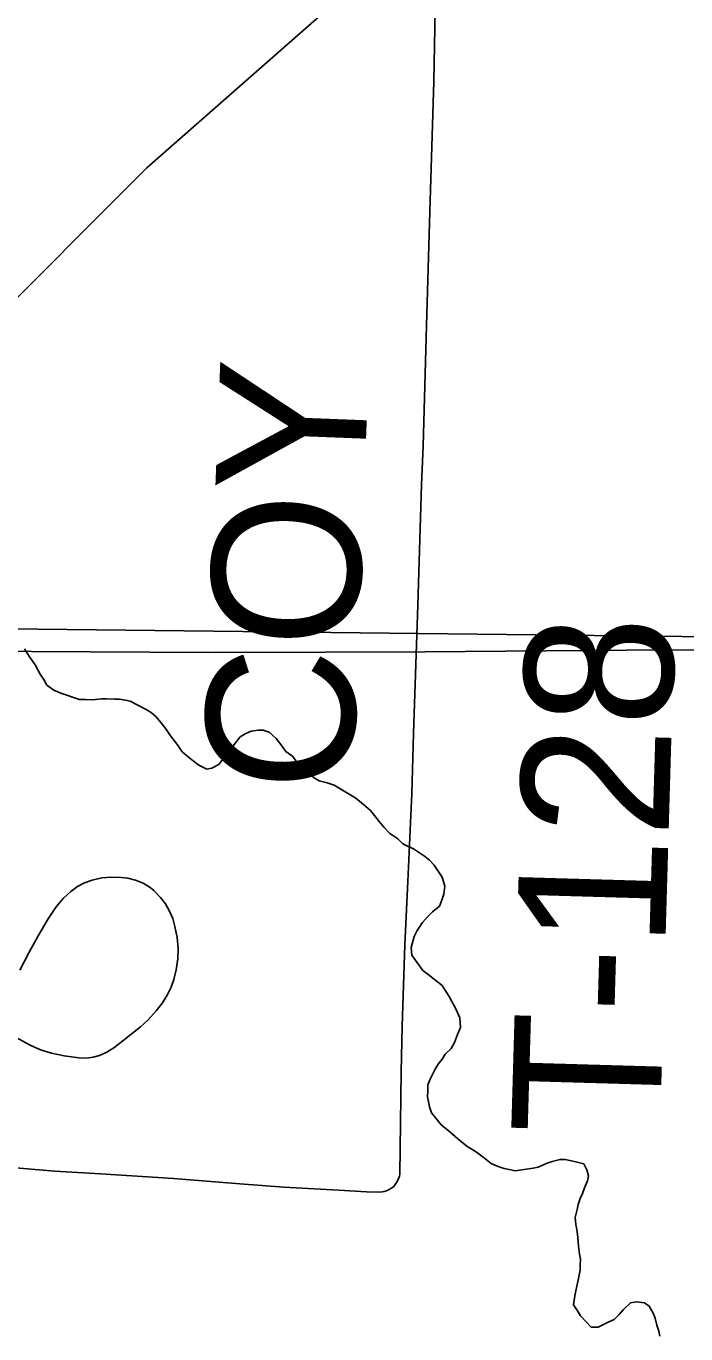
# Model space of a CAD drawing. Extents: x 2.4 to 73.1, y 4.5 to 25.6.
# Drawn here: x 44.324 to 44.4501, y 22.9915 to 23.2414 of the extents above; entities that cross this region are included whole.
import ezdxf

# ---------------------------------------------------------------- set-up
doc = ezdxf.new("R2010")
doc.units = 0
for name, color, linetype in [('GM_X_City_Street', 7, 'Continuous'), ('GM_X_Minor_River', 7, 'Continuous'), ('GM_X_Rail_Line', 7, 'Continuous'), ('GM_X_Section', 7, 'Continuous'), ('GM_X_State_Route', 7, 'Continuous'), ('GM_X_Township_Road', 7, 'Continuous'), ('GM_X_Township_Road_Text', 7, 'Continuous')]:
    doc.layers.add(name, color=color, linetype=linetype)

msp = doc.modelspace()

# ---------------------------------------------------------------- linework, layer by layer
at = {"layer": 'GM_X_City_Street'}
for points in [[(44.322781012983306, 23.061018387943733), (44.32450532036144, 23.06432720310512), (44.32629798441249, 23.067598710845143), (44.32819936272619, 23.070814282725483), (44.32978074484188, 23.073122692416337), (44.33118194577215, 23.074791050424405), (44.33254584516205, 23.076064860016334), (44.33380412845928, 23.076975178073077), (44.335174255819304, 23.077702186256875), (44.33663135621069, 23.07823656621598), (44.3384581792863, 23.07862491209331), (44.34031607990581, 23.078789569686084), (44.342183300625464, 23.07873986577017), (44.34341361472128, 23.078565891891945), (44.34492354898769, 23.078189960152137), (44.34636821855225, 23.07762762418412), (44.34769486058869, 23.0768229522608), (44.34840321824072, 23.076223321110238), (44.34971120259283, 23.07489047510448), (44.35066499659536, 23.073669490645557), (44.35140133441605, 23.072302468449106), (44.35201647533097, 23.07087642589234), (44.35242036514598, 23.069375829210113), (44.35284290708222, 23.067235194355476), (44.35304173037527, 23.06506972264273), (44.35299203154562, 23.063205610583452), (44.35268754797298, 23.06104636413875), (44.35224017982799, 23.059238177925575), (44.35171510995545, 23.057777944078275), (44.35104402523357, 23.056376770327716), (44.35006537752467, 23.054789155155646), (44.34892515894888, 23.053313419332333), (44.3472536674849, 23.051471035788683), (44.3458866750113, 23.050206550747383), (44.3425188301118, 23.04747564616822), (44.34077589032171, 23.04617385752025), (44.33945859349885, 23.04534744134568), (44.33804187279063, 23.04471053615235), (44.33684573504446, 23.04437811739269), (44.33561542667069, 23.04422277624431), (44.33406199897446, 23.04426315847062), (44.33128447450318, 23.044626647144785), (44.32885180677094, 23.04512685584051), (44.32677953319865, 23.045791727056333), (44.32479737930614, 23.046689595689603), (44.3213083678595, 23.048609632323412)], [(44.32053476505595, 23.02337891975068), (44.32950425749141, 23.022630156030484), (44.338190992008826, 23.02208334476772), (44.35215317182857, 23.02116994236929), (44.36485708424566, 23.020163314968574), (44.373230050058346, 23.01956679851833), (44.38378090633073, 23.018939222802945), (44.389056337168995, 23.01865959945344), (44.39159463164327, 23.018609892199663), (44.3920668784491, 23.018631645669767), (44.392436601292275, 23.018696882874), (44.392868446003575, 23.018814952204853), (44.39340593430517, 23.019069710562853), (44.393828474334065, 23.019355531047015), (44.3942509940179, 23.01969109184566)]]:
    msp.add_lwpolyline(points, dxfattribs=at)
at = {"layer": 'GM_X_Minor_River'}
for points in [[(44.37362384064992, 23.10279595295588), (44.37269391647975, 23.104140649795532), (44.37176115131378, 23.10529595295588), (44.37044770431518, 23.10645599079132), (44.36931418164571, 23.106854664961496), (44.36836247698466, 23.106869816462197), (44.367028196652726, 23.10670030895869), (44.365878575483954, 23.10614917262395), (44.36491929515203, 23.105594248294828), (44.36356134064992, 23.10390674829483), (44.36278293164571, 23.10277796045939), (44.36200736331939, 23.10184046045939), (44.36084164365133, 23.100339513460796), (44.35949884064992, 23.099600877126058), (44.358546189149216, 23.099425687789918), (44.35703671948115, 23.10020977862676), (44.35590793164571, 23.100988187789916), (44.354969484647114, 23.101761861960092), (44.353843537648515, 23.10273061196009), (44.352913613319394, 23.104075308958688), (44.35160963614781, 23.105805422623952), (44.35067971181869, 23.10715011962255), (44.349747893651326, 23.108304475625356), (44.34881512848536, 23.10945977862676), (44.34787573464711, 23.11023439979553), (44.34693444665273, 23.110818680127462), (44.343916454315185, 23.112385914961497), (44.34296853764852, 23.112592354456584), (44.34183122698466, 23.11279974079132), (44.34088046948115, 23.112814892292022), (44.33935963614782, 23.112838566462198), (44.33840793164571, 23.1128537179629), (44.336694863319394, 23.112691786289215), (44.33536342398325, 23.11271261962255), (44.33422232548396, 23.112729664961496), (44.33308785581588, 23.113129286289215), (44.33176304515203, 23.113529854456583), (44.33062762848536, 23.113927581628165), (44.32930565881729, 23.11451849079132), (44.32799031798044, 23.115489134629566), (44.32743539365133, 23.1164474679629), (44.326692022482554, 23.11759993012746), (44.325768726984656, 23.119324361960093), (44.32465224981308, 23.120861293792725), (44.32372516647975, 23.122396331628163)], [(44.429253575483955, 23.000652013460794), (44.429462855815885, 23.001789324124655), (44.42966740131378, 23.002736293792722), (44.42987194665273, 23.003682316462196), (44.42988709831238, 23.004632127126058), (44.429905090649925, 23.005772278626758), (44.429730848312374, 23.00672493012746), (44.42956418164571, 23.008247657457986), (44.42940130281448, 23.009959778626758), (44.42923463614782, 23.01148155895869), (44.42905944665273, 23.012435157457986), (44.42888993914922, 23.013767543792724), (44.429294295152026, 23.01528174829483), (44.429500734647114, 23.016226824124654), (44.429898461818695, 23.017361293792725), (44.430293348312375, 23.018304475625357), (44.430691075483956, 23.01943799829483), (44.43128387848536, 23.02075902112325), (44.431488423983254, 23.021705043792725), (44.43112573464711, 23.022851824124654), (44.43057365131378, 23.02400049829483), (44.42905849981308, 23.024404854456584), (44.42792118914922, 23.02461224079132), (44.426973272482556, 23.024816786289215), (44.426022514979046, 23.024831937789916), (44.424495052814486, 23.024475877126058), (44.423538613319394, 23.024111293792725), (44.42181512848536, 23.023379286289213), (44.42086152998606, 23.023204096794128), (44.41743065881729, 23.022688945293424), (44.41629240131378, 23.022897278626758), (44.415344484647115, 23.02310182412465), (44.41421001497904, 23.023499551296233), (44.41288804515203, 23.02409046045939), (44.411572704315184, 23.025061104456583), (44.410068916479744, 23.026225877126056), (44.40818539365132, 23.027395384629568), (44.406495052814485, 23.028752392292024), (44.404995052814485, 23.030105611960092), (44.40330471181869, 23.03146167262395), (44.40255944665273, 23.032423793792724), (44.40144012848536, 23.033771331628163), (44.40107743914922, 23.034917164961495), (44.40072706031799, 23.0368224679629), (44.40074505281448, 23.037962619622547), (44.400763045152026, 23.039101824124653), (44.40115887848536, 23.040045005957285), (44.40174694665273, 23.041175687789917), (44.40214183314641, 23.042119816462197), (44.40272800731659, 23.043060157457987), (44.40350357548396, 23.043998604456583), (44.404088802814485, 23.044938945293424), (44.40524789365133, 23.046060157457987), (44.405835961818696, 23.047190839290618), (44.406429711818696, 23.048701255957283), (44.40702251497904, 23.050021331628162), (44.40686152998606, 23.051923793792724), (44.40612762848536, 23.053645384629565), (44.40483312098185, 23.05594652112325), (44.40353482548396, 23.05805542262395), (44.40203198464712, 23.059220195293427), (44.40109353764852, 23.059994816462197), (44.399778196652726, 23.060966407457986), (44.39773084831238, 23.063848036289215), (44.39756512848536, 23.065370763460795), (44.39816929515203, 23.067451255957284), (44.3987573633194, 23.06858099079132), (44.39973179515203, 23.070085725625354), (44.40070054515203, 23.07120977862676), (44.40166645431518, 23.072144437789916), (44.403014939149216, 23.073262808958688), (44.403413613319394, 23.07439633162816), (44.40381134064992, 23.075529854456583), (44.40402630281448, 23.07704689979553), (44.403481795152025, 23.078765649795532), (44.402740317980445, 23.079917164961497), (44.40199789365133, 23.081068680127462), (44.401061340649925, 23.082032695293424), (44.40012289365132, 23.082808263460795), (44.39899410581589, 23.083585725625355), (44.39805281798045, 23.08417095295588), (44.397107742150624, 23.08456583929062), (44.39597611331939, 23.085153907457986), (44.39504050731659, 23.08611886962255), (44.39353387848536, 23.087092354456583), (44.392411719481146, 23.088249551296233), (44.39147895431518, 23.089404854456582), (44.39054618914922, 23.09055921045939), (44.38980092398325, 23.09152133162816), (44.38848747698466, 23.092681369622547), (44.386984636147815, 23.093845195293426), (44.38604334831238, 23.09443042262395), (44.38284069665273, 23.096381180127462), (44.38151588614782, 23.09678174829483), (44.38000073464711, 23.097185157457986), (44.379059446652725, 23.097770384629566), (44.37812099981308, 23.098545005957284), (44.37718255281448, 23.099320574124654), (44.37605565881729, 23.100287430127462), (44.37494012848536, 23.101825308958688), (44.37362384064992, 23.10279595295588)], [(44.44507838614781, 22.991091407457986), (44.44490319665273, 22.992045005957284), (44.444541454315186, 22.993189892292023), (44.44418255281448, 22.9945260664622), (44.443817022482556, 22.995481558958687), (44.443076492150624, 22.996823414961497), (44.442135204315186, 22.997407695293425), (44.44061721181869, 22.99762265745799), (44.43947327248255, 22.99745030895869), (44.43812099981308, 22.996142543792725), (44.43734543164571, 22.995205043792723), (44.43638046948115, 22.994269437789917), (44.43522990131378, 22.993718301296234), (44.43331418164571, 22.99279784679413), (44.43198274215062, 22.992819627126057), (44.42992497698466, 22.994941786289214), (44.42936815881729, 22.995900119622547), (44.42862668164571, 22.997052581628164), (44.42884353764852, 22.9987599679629), (44.42904902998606, 22.999705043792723), (44.429253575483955, 23.000652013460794)]]:
    msp.add_lwpolyline(points, dxfattribs=at)
at = {"layer": 'GM_X_Rail_Line'}
msp.add_lwpolyline([(44.25278878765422, 22.996254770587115), (44.2549847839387, 23.034799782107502), (44.258026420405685, 23.0678337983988), (44.26715144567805, 23.10086689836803), (44.27757941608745, 23.120426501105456), (44.29582751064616, 23.155632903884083), (44.315379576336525, 23.182581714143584), (44.34709823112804, 23.21431081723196), (44.4009769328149, 23.261687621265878), (44.50612542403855, 23.352963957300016), (44.656896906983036, 23.482924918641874), (44.79159269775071, 23.598975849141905), (44.81114474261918, 23.615058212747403), (44.828959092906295, 23.63200985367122), (44.85329144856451, 23.66243500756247), (44.87458116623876, 23.699380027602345), (44.8902232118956, 23.73719528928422), (44.89934818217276, 23.774140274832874), (44.90325822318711, 23.821082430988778), (44.90369285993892, 23.848900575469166), (44.90760385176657, 24.167934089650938), (44.90847314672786, 24.347445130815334), (44.91499112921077, 24.849464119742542), (44.915469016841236, 24.90511365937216)], dxfattribs=at)
at = {"layer": 'GM_X_Section'}
for points in [[(44.591607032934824, 23.626046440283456), (44.58369753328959, 23.12324988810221), (44.10794589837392, 23.128642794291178), (44.113602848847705, 23.632444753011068)], [(44.58369753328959, 23.12324988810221), (44.5781150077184, 22.62267953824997), (44.092177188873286, 22.62981729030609), (44.10794589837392, 23.128642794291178)]]:
    msp.add_lwpolyline(points, close=True, dxfattribs=at)
at = {"layer": 'GM_X_State_Route'}
msp.add_lwpolyline([(43.88334131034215, 23.13096419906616), (43.91441290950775, 23.129923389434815), (43.93863700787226, 23.12900999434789), (43.95572469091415, 23.128329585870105), (43.99332068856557, 23.127217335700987), (44.00760598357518, 23.126717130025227), (44.03867446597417, 23.125542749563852), (44.069121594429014, 23.12453611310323), (44.09708946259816, 23.123728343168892), (44.10644419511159, 23.123507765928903), (44.11480783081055, 23.12331202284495), (44.158017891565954, 23.122849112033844), (44.20308895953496, 23.122675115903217), (44.234794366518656, 23.122336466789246), (44.268373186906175, 23.122224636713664), (44.313745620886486, 23.121951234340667), (44.358822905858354, 23.121739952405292), (44.38120464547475, 23.121783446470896), (44.40016886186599, 23.121823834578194), (44.4387124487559, 23.122153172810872), (44.466068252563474, 23.122237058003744)], dxfattribs=at)
at = {"layer": 'GM_X_Township_Road'}
msp.add_lwpolyline([(44.3942509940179, 23.01969109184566), (44.39490655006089, 23.02060138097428), (44.39525140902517, 23.021328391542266), (44.39535703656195, 23.02162353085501), (44.395440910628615, 23.022036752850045), (44.395686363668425, 23.041609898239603), (44.39583547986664, 23.05032152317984), (44.3963978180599, 23.06585887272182), (44.39693219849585, 23.07797247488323), (44.39771512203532, 23.094737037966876), (44.39805689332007, 23.106229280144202), (44.398864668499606, 23.13077339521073), (44.39957302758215, 23.153767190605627), (44.39984331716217, 23.161220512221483), (44.40053615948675, 23.184211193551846), (44.40114820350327, 23.20596847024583), (44.401881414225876, 23.230817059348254), (44.402195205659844, 23.24449340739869), (44.402613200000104, 23.261320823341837)], dxfattribs=at)

# ---------------------------------------------------------------- texts
at = {"layer": 'GM_X_Township_Road_Text'}
for s, rotation, p in [('COY', 87.745377, (44.386288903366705, 23.094740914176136)), ('T-128', 88.33374, (44.445083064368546, 23.029224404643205))]:
    msp.add_text(s, height=0.02840909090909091, rotation=rotation, dxfattribs=at).set_placement(p)

doc.saveas('drawing.dxf')
